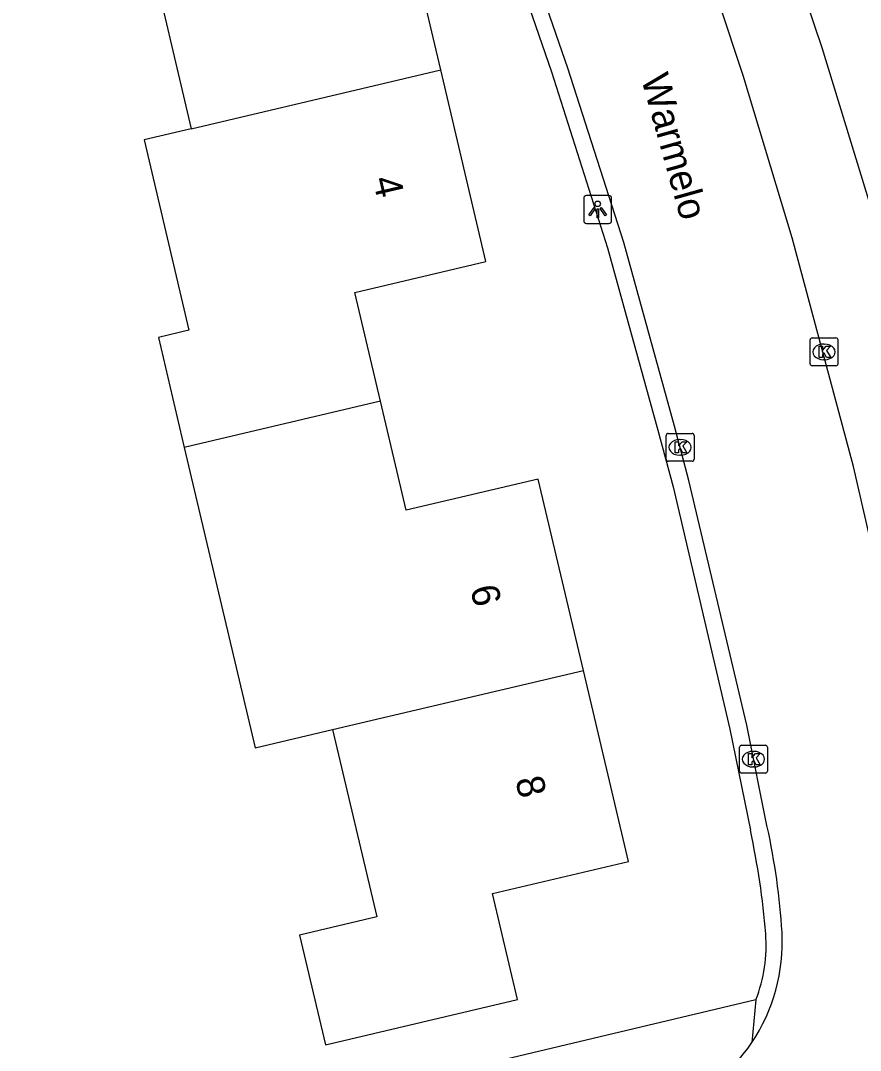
# Model space of a CAD drawing. Extents: x 157663 to 158496, y 379212 to 380934.
# Drawn here: x 158251.44 to 158281.55, y 380606.32 to 380643.22 of the extents above; entities that cross this region are included whole.
import ezdxf

# ---------------------------------------------------------------- set-up
doc = ezdxf.new("R2010")
doc.units = 0
for name, color, linetype in [('IMGEO_Kolk', 7, 'Continuous'), ('IMGEO_Lichtpunt', 7, 'Continuous'), ('IMGEO_Openbare_ruimte_label', 7, 'Continuous'), ('IMGEO_Pand', 7, 'Continuous'), ('IMGEO_Pand_nummerreeks', 7, 'Continuous'), ('IMGEO_Rijbaan_lokaal_open', 7, 'Continuous'), ('IMGEO_Voetpad_open', 7, 'Continuous')]:
    doc.layers.add(name, color=color, linetype=linetype)

msp = doc.modelspace()

# ---------------------------------------------------------------- linework, layer by layer
at = {"layer": 'IMGEO_Kolk'}
for p, q in [((158279.747, 380630.928), (158279.747, 380631.78)), ((158279.822, 380631.854), (158280.674, 380631.854)), ((158280.748, 380631.78), (158280.748, 380630.928)), ((158280.235, 380631.634), (158280.26, 380631.634)), ((158280.258, 380631.074), (158280.233, 380631.074)), ((158280.674, 380630.854), (158279.822, 380630.854)), ((158274.663, 380628.433), (158275.515, 380628.433)), ((158274.588, 380627.507), (158274.588, 380628.359)), ((158275.076, 380628.213), (158275.101, 380628.213)), ((158275.589, 380628.359), (158275.589, 380627.507)), ((158275.099, 380627.653), (158275.074, 380627.653)), ((158275.515, 380627.433), (158274.663, 380627.433)), ((158277.217, 380616.333), (158277.217, 380617.185)), ((158277.292, 380617.259), (158278.144, 380617.259)), ((158277.705, 380617.039), (158277.73, 380617.039)), ((158278.218, 380617.185), (158278.218, 380616.333)), ((158278.144, 380616.259), (158277.292, 380616.259)), ((158277.728, 380616.479), (158277.703, 380616.479))]:
    msp.add_line(p, q, dxfattribs=at)
for points in [[(158279.747, 380630.928), (158279.747, 380631.78)], [(158279.822, 380631.854), (158280.674, 380631.854)], [(158280.748, 380631.78), (158280.748, 380630.928)], [(158280.068, 380631.554), (158280.191, 380631.554), (158280.191, 380631.403), (158280.321, 380631.554), (158280.485, 380631.554), (158280.339, 380631.403), (158280.492, 380631.154), (158280.34, 380631.154), (158280.255, 380631.318), (158280.191, 380631.251), (158280.191, 380631.154), (158280.068, 380631.154), (158280.068, 380631.554)], [(158280.674, 380630.854), (158279.822, 380630.854)], [(158274.663, 380628.433), (158275.515, 380628.433)], [(158274.588, 380627.507), (158274.588, 380628.359)], [(158274.909, 380628.133), (158275.032, 380628.133), (158275.032, 380627.982), (158275.162, 380628.133), (158275.326, 380628.133), (158275.18, 380627.982), (158275.333, 380627.733), (158275.181, 380627.733), (158275.096, 380627.897), (158275.032, 380627.83), (158275.032, 380627.733), (158274.909, 380627.733), (158274.909, 380628.133)], [(158275.589, 380628.359), (158275.589, 380627.507)], [(158275.515, 380627.433), (158274.663, 380627.433)], [(158277.217, 380616.333), (158277.217, 380617.185)], [(158277.292, 380617.259), (158278.144, 380617.259)], [(158277.538, 380616.959), (158277.661, 380616.959), (158277.661, 380616.808), (158277.791, 380616.959), (158277.955, 380616.959), (158277.809, 380616.808), (158277.962, 380616.559), (158277.81, 380616.559), (158277.725, 380616.723), (158277.661, 380616.656), (158277.661, 380616.559), (158277.538, 380616.559), (158277.538, 380616.959)], [(158278.218, 380617.185), (158278.218, 380616.333)], [(158278.144, 380616.259), (158277.292, 380616.259)]]:
    msp.add_lwpolyline(points, dxfattribs=at)
for centre, start, end in [((158279.824, 380631.778), 91.552, 178.448), ((158279.824, 380631.778), 91.552, 178.448), ((158280.672, 380631.778), 1.552, 88.448), ((158280.672, 380631.778), 1.552, 88.448), ((158279.824, 380630.93), 181.552, 268.448), ((158279.824, 380630.93), 181.552, 268.448), ((158280.672, 380630.93), 271.552, 358.448), ((158280.672, 380630.93), 271.552, 358.448), ((158274.665, 380628.357), 91.552, 178.448), ((158274.665, 380628.357), 91.552, 178.448), ((158275.513, 380628.357), 1.552, 88.448), ((158275.513, 380628.357), 1.552, 88.448), ((158274.665, 380627.509), 181.552, 268.448), ((158274.665, 380627.509), 181.552, 268.448), ((158275.513, 380627.509), 271.552, 358.448), ((158275.513, 380627.509), 271.552, 358.448), ((158277.294, 380617.183), 91.552, 178.448), ((158277.294, 380617.183), 91.552, 178.448), ((158278.142, 380617.183), 1.552, 88.448), ((158278.142, 380617.183), 1.552, 88.448), ((158277.294, 380616.335), 181.552, 268.448), ((158277.294, 380616.335), 181.552, 268.448), ((158278.142, 380616.335), 271.552, 358.448), ((158278.142, 380616.335), 271.552, 358.448)]:
    msp.add_arc(centre, 0.0765, start, end, dxfattribs=at)
for centre, major_axis, ratio, start_param, end_param in [((158280.234, 380631.354), (-0.387, 0.002), 0.722429, 4.712389, 7.853982), ((158280.259, 380631.354), (-0.39, 0.002), 0.717154, 1.570796, 4.712389), ((158275.075, 380627.933), (-0.387, 0.002), 0.722429, 4.712389, 7.853982), ((158275.1, 380627.933), (-0.39, 0.002), 0.717154, 1.570796, 4.712389), ((158277.704, 380616.759), (-0.387, 0.002), 0.722429, 4.712389, 7.853982), ((158277.729, 380616.759), (-0.39, 0.002), 0.717154, 1.570796, 4.712389)]:
    msp.add_ellipse(centre, major_axis=major_axis, ratio=ratio, start_param=start_param, end_param=end_param, dxfattribs=at)
at = {"layer": 'IMGEO_Lichtpunt'}
for p, q in [((158272.536, 380636.955), (158271.728, 380636.955)), ((158272.536, 380636.955), (158271.728, 380636.955)), ((158271.634, 380636.86), (158271.634, 380636.053)), ((158271.634, 380636.86), (158271.634, 380636.053)), ((158272.63, 380636.053), (158272.63, 380636.86)), ((158272.63, 380636.053), (158272.63, 380636.86)), ((158271.728, 380635.959), (158272.536, 380635.959)), ((158271.728, 380635.959), (158272.536, 380635.959))]:
    msp.add_line(p, q, dxfattribs=at)
for points in [[(158272.008, 380636.524), (158272.047, 380636.496), (158271.859, 380636.234), (158271.821, 380636.261), (158272.008, 380636.524)], [(158272.22, 380636.496), (158272.258, 380636.523), (158272.445, 380636.261), (158272.406, 380636.233), (158272.22, 380636.496)], [(158272.11, 380636.476), (158272.157, 380636.476), (158272.157, 380636.154), (158272.11, 380636.154), (158272.11, 380636.476)]]:
    msp.add_lwpolyline(points, dxfattribs=at)
msp.add_circle((158272.133, 380636.658), 0.0994, dxfattribs=at)
for centre, start, end in [((158271.728, 380636.86), 90, 180), ((158271.728, 380636.86), 90, 180), ((158272.536, 380636.86), 0, 90), ((158272.536, 380636.86), 0, 90), ((158271.728, 380636.053), 180, 270), ((158271.728, 380636.053), 180, 270), ((158272.536, 380636.053), 270, 0), ((158272.536, 380636.053), 270, 360)]:
    msp.add_arc(centre, 0.0946, start, end, dxfattribs=at)
at = {"layer": 'IMGEO_Pand'}
for points in [[(158266.508, 380641.458), (158264.89, 380648.323), (158263.315, 380647.952), (158262.407, 380651.804), (158259.217, 380651.052), (158252.295, 380649.421), (158253.226, 380645.468), (158255.967, 380646.114), (158257.561, 380639.351)], [(158257.561, 380639.351), (158266.508, 380641.458)], [(158264.346, 380629.582), (158263.426, 380633.484), (158268.126, 380634.592), (158266.508, 380641.458)], [(158257.561, 380639.351), (158255.871, 380638.953), (158257.477, 380632.132), (158256.383, 380631.874), (158257.314, 380627.924)], [(158264.346, 380629.582), (158257.314, 380627.924)], [(158271.62, 380619.942), (158270.005, 380626.795), (158265.266, 380625.678), (158264.346, 380629.582)], [(158257.314, 380627.924), (158258.232, 380624.028), (158259.849, 380617.168), (158262.63, 380617.823)], [(158262.63, 380617.823), (158264.213, 380611.105), (158261.446, 380610.453), (158262.371, 380606.525), (158269.253, 380608.147), (158268.359, 380611.941), (158273.235, 380613.091), (158271.62, 380619.942)], [(158262.63, 380617.823), (158271.62, 380619.942)]]:
    msp.add_lwpolyline(points, dxfattribs=at)
at = {"layer": 'IMGEO_Rijbaan_lokaal_open'}
for points in [[(158284.585, 380612.128), (158283.092, 380619.448), (158281.301, 380627.252), (158279.102, 380635.44), (158277.35, 380641.254), (158275.628, 380646.459), (158269.134, 380664.006), (158269.099, 380664.106)], [(158278.213, 380614.328), (158277.479, 380617.972), (158275.399, 380626.75), (158274.89, 380628.688), (158273.069, 380635.27), (158271.067, 380641.515), (158268.951, 380647.635), (158268.233, 380649.501), (158266.856, 380653.04), (158265.25, 380657.252)]]:
    msp.add_lwpolyline(points, dxfattribs=at)
for centre, radius, start, end in [((158253.625, 380608.956), 25.168, 3.6133, 12.3247), ((158272.251, 380610.21), 6.501, 326.3303, 2.928), ((158272.249, 380610.209), 6.501, 289.7468, 326.3454)]:
    msp.add_arc(centre, radius, start, end, dxfattribs=at)
at = {"layer": 'IMGEO_Voetpad_open'}
for points in [[(158281.989, 380636.364), (158280.184, 380642.245), (158278.162, 380648.233), (158274.614, 380657.836), (158272.089, 380664.599)], [(158266.359, 380652.693), (158268.423, 380647.352), (158270.472, 380641.386), (158272.481, 380635.085), (158274.294, 380628.549), (158274.835, 380626.514), (158276.868, 380617.835), (158277.607, 380614.209)], [(158277.805, 380608.138), (158263.48, 380604.733), (158252.238, 380602.054), (158209.338, 380591.898), (158209.284, 380591.839)], [(158277.805, 380608.138), (158277.661, 380606.606)]]:
    msp.add_lwpolyline(points, dxfattribs=at)
for centre, radius, start, end in [((158249.978, 380608.224), 28.27, 4.6174, 12.222), ((158272.746, 380610.097), 5.425, 338.8341, 4.2609)]:
    msp.add_arc(centre, radius, start, end, dxfattribs=at)

# ---------------------------------------------------------------- texts
at = {"layer": 'IMGEO_Openbare_ruimte_label'}
msp.add_text('Warmelo', height=1, rotation=285.6621, dxfattribs=at).set_placement((158273.681, 380641.162))
at = {"layer": 'IMGEO_Pand_nummerreeks'}
for s, rotation, p in [('4', 283.261, (158264.061, 380637.541)), ('6', 283.2624, (158267.557, 380622.884)), ('8', 283.2624, (158269.173, 380616.028))]:
    msp.add_text(s, height=1, rotation=rotation, dxfattribs=at).set_placement(p)

doc.saveas('drawing.dxf')
